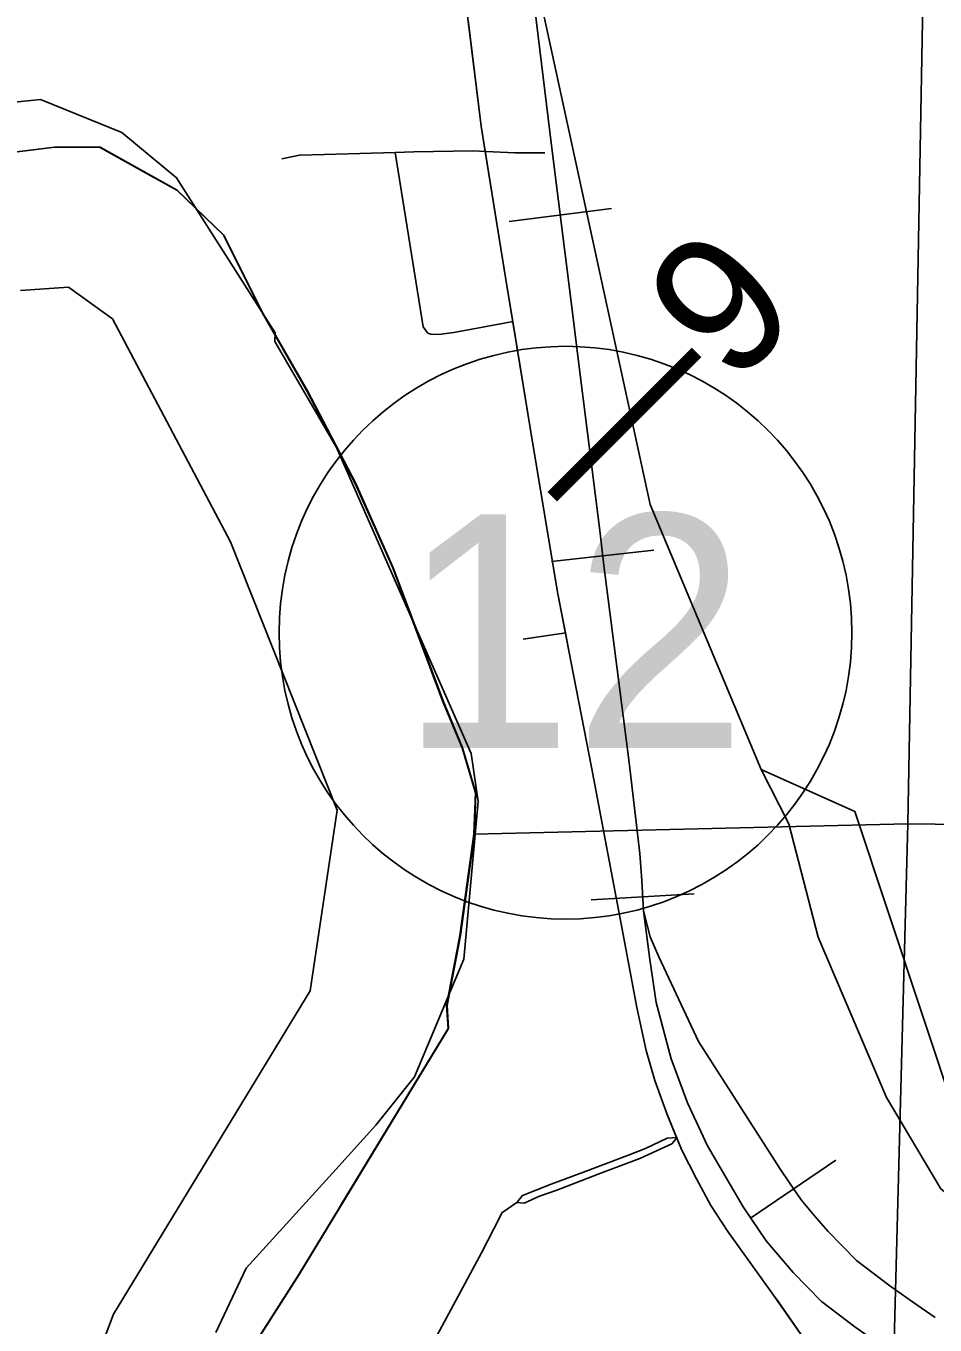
# Model space of a CAD drawing. Extents: x -157.2 to -99.3, y 12.2 to 46.2.
# Drawn here: x -152.105 to -151.444, y 37.021 to 37.967 of the extents above; entities that cross this region are included whole.
import ezdxf

# ---------------------------------------------------------------- set-up
doc = ezdxf.new("R2010")
doc.units = 0
for name, color, linetype in [('tdCoCityStreetMinor', 7, 'Continuous'), ('tdCoClipBndry', 7, 'Continuous'), ('tdCoCoBndry', 7, 'Continuous'), ('tdCoCorpBndry', 7, 'Continuous'), ('tdCoHydroRiver', 7, 'Continuous'), ('tdCoPriCL', 7, 'Continuous'), ('tdCoPriNonDiv', 7, 'Continuous'), ('tdCoPriNonDivCL', 7, 'Continuous'), ('tdCoRRCL', 7, 'Continuous'), ('tdCoSectLine', 7, 'Continuous'), ('tdCoSectLinePart', 7, 'Continuous'), ('tdCoShieldStRte', 7, 'Continuous'), ('tdCoStBndry', 7, 'Continuous'), ('tdCoStBndryPart', 7, 'Continuous'), ('tdCoTwpBndryShd', 7, 'Continuous'), ('tdStHwyPriRefPost1', 7, 'Continuous')]:
    doc.layers.add(name, color=color, linetype=linetype)

msp = doc.modelspace()

# ---------------------------------------------------------------- linework, layer by layer
at = {"layer": 'tdCoCityStreetMinor'}
msp.add_line((-151.74363, 37.52041), (-151.71241, 37.52513), dxfattribs=at)
for points in [[(-151.91911, 37.87007), (-151.90629, 37.87278), (-151.88804, 37.87328), (-151.83669, 37.87466), (-151.82303, 37.87503), (-151.78012, 37.87577), (-151.77073, 37.87532)], [(-151.8129, 37.74324), (-151.81307, 37.74331), (-151.81628, 37.74775), (-151.83669, 37.87466)], [(-151.77073, 37.87532), (-151.74955, 37.87429), (-151.72784, 37.87429)], [(-151.8129, 37.74324), (-151.81085, 37.74233), (-151.80518, 37.74208), (-151.79408, 37.74356), (-151.75075, 37.75173)], [(-151.74807, 37.11031), (-151.74289, 37.10981), (-151.73179, 37.11499), (-151.71897, 37.11943), (-151.68592, 37.13225), (-151.65855, 37.14237), (-151.63537, 37.15322), (-151.63149, 37.15774)], [(-151.63149, 37.15774), (-151.63882, 37.15716), (-151.6546, 37.14976), (-151.66767, 37.14458), (-151.69776, 37.13324), (-151.72316, 37.12387), (-151.74412, 37.11549), (-151.74807, 37.11031)], [(-151.88849, 36.87473), (-151.86605, 36.90777), (-151.83868, 36.95512), (-151.80958, 37.00765), (-151.77382, 37.07374), (-151.76026, 37.10013), (-151.75903, 37.10284), (-151.74807, 37.11031)]]:
    msp.add_lwpolyline(points, dxfattribs=at)
at = {"layer": 'tdCoClipBndry'}
msp.add_lwpolyline([(-152.03955, 36.46928), (-152.06639, 36.52453), (-152.09489, 36.60649), (-152.10418, 36.6666), (-152.10137, 36.75475), (-152.07887, 36.89202), (-152.07607, 36.93826), (-152.0418, 37.02907), (-151.89865, 37.26453), (-151.87885, 37.39603), (-151.9565, 37.59136), (-152.04255, 37.7536), (-152.07449, 37.77673), (-152.1095, 37.77431)], dxfattribs=at)
at = {"layer": 'tdCoCoBndry'}
msp.add_lwpolyline([(-151.94884, 36.99232), (-151.90691, 37.05811), (-151.79817, 37.23706), (-151.79926, 37.25377), (-151.78965, 37.30481), (-151.77947, 37.37852), (-151.77835, 37.40857), (-151.78801, 37.44145), (-151.8022, 37.47547), (-151.81866, 37.51969), (-151.83853, 37.57241), (-151.86577, 37.63363), (-151.90096, 37.70109), (-151.9333, 37.75778), (-151.96167, 37.81446), (-151.99571, 37.84734), (-152.05186, 37.8785), (-152.08474, 37.87848), (-152.12613, 37.87336)], dxfattribs=at)
at = {"layer": 'tdCoCorpBndry'}
msp.add_lwpolyline([(-152.12575, 37.87336), (-152.08436, 37.87848), (-152.05148, 37.8785), (-151.99533, 37.84734), (-151.9613, 37.81446), (-151.93292, 37.75778), (-151.90058, 37.70109), (-151.86539, 37.63363), (-151.83815, 37.57241), (-151.81828, 37.51969), (-151.80182, 37.47547), (-151.78763, 37.44145), (-151.77798, 37.40857), (-151.7791, 37.37852), (-151.78927, 37.30481), (-151.79889, 37.25377), (-151.79779, 37.23706), (-151.90653, 37.05811), (-151.94846, 36.99232)], dxfattribs=at)
at = {"layer": 'tdCoHydroRiver'}
for points in [[(-151.87995, 37.13447), (-151.85082, 37.1666), (-151.82276, 37.20192), (-151.78665, 37.28745), (-151.77635, 37.40227), (-151.78146, 37.43716), (-151.87951, 37.65982), (-151.92419, 37.73708), (-151.92398, 37.74338), (-151.99583, 37.85629), (-152.03573, 37.88921), (-152.09488, 37.91333), (-152.12816, 37.90974), (-152.22575, 37.87207), (-152.28452, 37.86146), (-152.3334, 37.86314), (-152.40559, 37.87509), (-152.50823, 37.91963), (-152.64805, 38.07588)], [(-151.96724, 37.01588), (-151.94513, 37.0625), (-151.87995, 37.13447)]]:
    msp.add_lwpolyline(points, dxfattribs=at)
at = {"layer": 'tdCoPriCL'}
msp.add_lwpolyline([(-151.53488, 37.00501), (-151.55734, 37.03733), (-151.56127, 37.04298), (-151.59456, 37.08934), (-151.60689, 37.10833), (-151.6175, 37.12757), (-151.6281, 37.14853), (-151.63187, 37.15774), (-151.6387, 37.17442), (-151.64783, 37.19933), (-151.65399, 37.22103), (-151.6609, 37.25235), (-151.67076, 37.30537), (-151.69394, 37.4272), (-151.71022, 37.51203), (-151.71279, 37.52513), (-151.71836, 37.55346), (-151.72512, 37.59384), (-151.73833, 37.67282), (-151.75113, 37.75173), (-151.75609, 37.78231), (-151.77111, 37.87532), (-151.77409, 37.89378), (-151.78361, 37.97092)], dxfattribs=at)
at = {"layer": 'tdCoPriNonDiv'}
msp.add_lwpolyline([(-151.50911, 36.95642), (-151.51935, 36.97763), (-151.53488, 37.00501), (-151.56127, 37.04298), (-151.59456, 37.08934), (-151.60689, 37.10833), (-151.6175, 37.12757), (-151.6281, 37.14853), (-151.6387, 37.17442), (-151.64783, 37.19933), (-151.65399, 37.22103), (-151.6609, 37.25235), (-151.67076, 37.30537), (-151.69394, 37.4272), (-151.71022, 37.51203), (-151.71836, 37.55346), (-151.73833, 37.67282), (-151.75609, 37.78231), (-151.77409, 37.89378), (-151.78815, 38.00771)], dxfattribs=at)
at = {"layer": 'tdCoPriNonDivCL'}
msp.add_lwpolyline([(-151.53488, 37.00501), (-151.55734, 37.03733), (-151.56127, 37.04298), (-151.59456, 37.08934), (-151.60689, 37.10833), (-151.6175, 37.12757), (-151.6281, 37.14853), (-151.63187, 37.15774), (-151.6387, 37.17442), (-151.64783, 37.19933), (-151.65399, 37.22103), (-151.6609, 37.25235), (-151.67076, 37.30537), (-151.69394, 37.4272), (-151.71022, 37.51203), (-151.71279, 37.52513), (-151.71836, 37.55346), (-151.72512, 37.59385), (-151.73833, 37.67282), (-151.75113, 37.75173), (-151.75609, 37.78231), (-151.77111, 37.87532), (-151.77409, 37.89378), (-151.78361, 37.97092)], dxfattribs=at)
msp.add_lwpolyline([(-151.53488, 37.00501), (-151.55734, 37.03733), (-151.56127, 37.04298), (-151.59456, 37.08934), (-151.60689, 37.10833), (-151.6175, 37.12757), (-151.6281, 37.14853), (-151.63187, 37.15774), (-151.6387, 37.17442), (-151.64783, 37.19933), (-151.65399, 37.22103), (-151.6609, 37.25235), (-151.67076, 37.30537), (-151.69394, 37.4272), (-151.71022, 37.51203), (-151.71279, 37.52513), (-151.71836, 37.55346), (-151.72512, 37.59385), (-151.73833, 37.67282), (-151.75113, 37.75173), (-151.75609, 37.78231), (-151.77111, 37.87532), (-151.77409, 37.89378), (-151.78361, 37.97092)], dxfattribs=at)
at = {"layer": 'tdCoRRCL'}
for p, q in [((-151.67938, 37.83394), (-151.75378, 37.82447)), ((-151.64836, 37.58531), (-151.72289, 37.57695)), ((-151.6191, 37.33513), (-151.69396, 37.33063)), ((-151.51613, 37.14121), (-151.57819, 37.0991))]:
    msp.add_line(p, q, dxfattribs=at)
for points in [[(-151.7477, 38.0629), (-151.65105, 37.61833), (-151.57038, 37.42564)], [(-151.7387, 38.00921), (-151.72303, 37.87984), (-151.7078, 37.76018), (-151.70316, 37.72067), (-151.68749, 37.5977), (-151.68484, 37.57408), (-151.66651, 37.43058), (-151.65857, 37.36436), (-151.65724, 37.34471), (-151.65592, 37.32263), (-151.6515, 37.28731), (-151.64686, 37.25596), (-151.63583, 37.2149), (-151.62391, 37.18289), (-151.60934, 37.15154), (-151.58351, 37.10717), (-151.56673, 37.08244), (-151.54708, 37.05948), (-151.52633, 37.03829), (-151.50226, 37.01996), (-151.46915, 36.99678), (-151.36826, 36.92548)], [(-151.44368, 37.0266), (-151.46024, 37.03819), (-151.4768, 37.04978), (-151.48883, 37.05894), (-151.50086, 37.0681), (-151.51124, 37.0787), (-151.52161, 37.0893), (-151.53144, 37.10078), (-151.54126, 37.11226), (-151.54965, 37.12462), (-151.55688, 37.13522), (-151.61584, 37.22759), (-151.64491, 37.28915), (-151.65106, 37.30374), (-151.65592, 37.32263), (-151.65724, 37.34471), (-151.65857, 37.36436), (-151.66651, 37.43058), (-151.68484, 37.57408), (-151.68749, 37.5977), (-151.70316, 37.72067), (-151.7078, 37.76018), (-151.72303, 37.87984), (-151.7387, 38.00921)], [(-151.57038, 37.42564), (-151.50207, 37.39511), (-151.42816, 37.17217)], [(-151.57038, 37.42564), (-151.55022, 37.38604), (-151.52876, 37.30353), (-151.47912, 37.18686)], [(-151.47912, 37.18686), (-151.43954, 37.12028), (-151.27636, 36.98904), (-151.22723, 36.96719), (-151.20425, 36.94915), (-151.0472, 36.87976), (-150.99436, 36.86359), (-150.95673, 36.86237), (-150.89425, 36.82854), (-150.62396, 36.75454), (-150.55316, 36.74061), (-150.48773, 36.72973), (-150.22498, 36.67803), (-150.05197, 36.65808), (-149.97131, 36.66426), (-149.90529, 36.67307), (-149.64244, 36.78175), (-149.54629, 36.80975), (-149.33672, 36.8266), (-149.26357, 36.81371), (-149.25564, 36.81485)]]:
    msp.add_lwpolyline(points, dxfattribs=at)
at = {"layer": 'tdCoSectLine'}
for points in [[(-151.4636, 37.38597), (-151.44573, 38.36861)], [(-152.4669, 37.88512), (-152.43468, 37.87184), (-152.39318, 37.8619), (-152.33931, 37.85285), (-152.30132, 37.84607), (-152.22081, 37.8478), (-152.16752, 37.8654), (-152.12613, 37.87336), (-152.08474, 37.87848), (-152.05186, 37.8785), (-151.99571, 37.84734), (-151.96167, 37.81446), (-151.9333, 37.75778), (-151.90096, 37.70109), (-151.86577, 37.63363), (-151.83853, 37.57241), (-151.81866, 37.51969), (-151.8022, 37.47547), (-151.78801, 37.44145), (-151.77835, 37.40857), (-151.77947, 37.37852)], [(-151.77947, 37.37852), (-151.4636, 37.38597)], [(-151.4636, 37.38597), (-151.48652, 36.52248)], [(-151.4636, 37.38597), (-150.46478, 37.37383)], [(-151.77947, 37.37852), (-151.78965, 37.30481), (-151.79926, 37.25377), (-151.79817, 37.23706), (-151.90691, 37.05811), (-151.94884, 36.99232), (-151.97814, 36.91819), (-151.97914, 36.88219), (-151.98789, 36.82617), (-152.00146, 36.75132), (-152.00426, 36.66967), (-151.99801, 36.63112), (-151.97416, 36.56309), (-151.94976, 36.5132), (-151.92196, 36.47523)]]:
    msp.add_lwpolyline(points, dxfattribs=at)
at = {"layer": 'tdCoSectLinePart'}
for points in [[(-152.4669, 37.88512), (-152.43468, 37.87184), (-152.39318, 37.8619), (-152.33931, 37.85285), (-152.30132, 37.84607), (-152.22081, 37.8478), (-152.16752, 37.8654), (-152.12613, 37.87336), (-152.08474, 37.87848), (-152.05186, 37.8785), (-152.01224, 37.85651)], [(-151.95303, 37.7972), (-151.9333, 37.75778), (-151.90096, 37.70109), (-151.86577, 37.63363), (-151.83853, 37.57241), (-151.81866, 37.51969), (-151.8022, 37.47547), (-151.78801, 37.44145), (-151.77835, 37.40857), (-151.77947, 37.37852)], [(-151.77947, 37.37852), (-151.78965, 37.30481), (-151.79926, 37.25377), (-151.79817, 37.23706), (-151.876, 37.10897)], [(-151.77947, 37.37852), (-151.77277, 37.37868)]]:
    msp.add_lwpolyline(points, dxfattribs=at)
at = {"layer": 'tdCoShieldStRte'}
msp.add_circle((-151.71279, 37.52512), 0.20845, dxfattribs=at)
at = {"layer": 'tdCoStBndry'}
msp.add_lwpolyline([(-152.12613, 37.87336), (-152.08474, 37.87848), (-152.05186, 37.8785), (-151.99571, 37.84734), (-151.96167, 37.81446), (-151.9333, 37.75778), (-151.90096, 37.70109), (-151.86577, 37.63363), (-151.83853, 37.57241), (-151.81866, 37.51969), (-151.8022, 37.47547), (-151.78801, 37.44145), (-151.77835, 37.40857), (-151.77947, 37.37852), (-151.78965, 37.30481), (-151.79926, 37.25377), (-151.79817, 37.23706), (-151.90691, 37.05811), (-151.94884, 36.99232)], dxfattribs=at)
at = {"layer": 'tdCoStBndryPart'}
for points in [[(-152.63594, 38.03359), (-152.57127, 37.96558), (-152.53995, 37.93955), (-152.49356, 37.90098), (-152.4669, 37.88512), (-152.43468, 37.87184), (-152.39318, 37.8619), (-152.33931, 37.85285), (-152.30132, 37.84607), (-152.22081, 37.8478), (-152.16752, 37.8654), (-152.12613, 37.87336), (-152.08474, 37.87848), (-152.05186, 37.8785), (-152.01224, 37.85651)], [(-151.95303, 37.7972), (-151.9333, 37.75778), (-151.90096, 37.70109), (-151.86577, 37.63363), (-151.83853, 37.57241), (-151.81866, 37.51969), (-151.8022, 37.47547), (-151.78801, 37.44145), (-151.77835, 37.40857), (-151.77947, 37.37852), (-151.78965, 37.30481), (-151.79926, 37.25377), (-151.79817, 37.23706), (-151.876, 37.10897)]]:
    msp.add_lwpolyline(points, dxfattribs=at)
at = {"layer": 'tdCoTwpBndryShd'}
msp.add_lwpolyline([(-151.94884, 36.99232), (-151.90691, 37.05811), (-151.79817, 37.23706), (-151.79926, 37.25377), (-151.78965, 37.30481), (-151.77947, 37.37852), (-151.77835, 37.40857), (-151.78801, 37.44145), (-151.8022, 37.47547), (-151.81866, 37.51969), (-151.83853, 37.57241), (-151.86577, 37.63363), (-151.90096, 37.70109), (-151.9333, 37.75778), (-151.96167, 37.81446), (-151.99571, 37.84734), (-152.05186, 37.8785), (-152.08474, 37.87848), (-152.12613, 37.87336)], dxfattribs=at)

# ---------------------------------------------------------------- texts
at = {"layer": 'tdCoShieldStRte'}
msp.add_text('12', height=0.17, dxfattribs=at).set_placement((-151.83343, 37.44123))
at = {"layer": 'tdStHwyPriRefPost1'}
msp.add_text('‒‒9', height=0.1, rotation=45, dxfattribs=at).set_placement((-151.69637, 37.59797))

doc.saveas('drawing.dxf')
